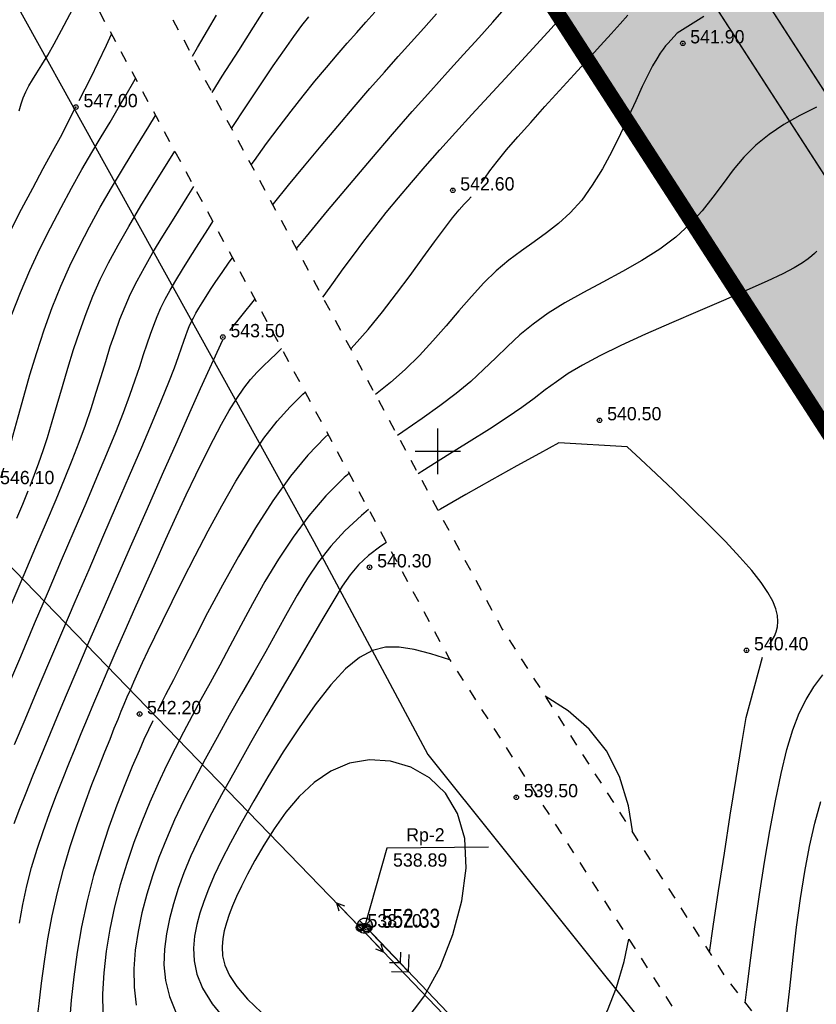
# Model space of a CAD drawing. Extents: x 0 to 362422, y 0 to 4201735.
# Tile 348 of 656: x 360122 to 360175, y 4200564 to 4200628. Entities that reach past the tile are written whole.
import ezdxf

# ---------------------------------------------------------------- set-up
doc = ezdxf.new("R2010")
doc.units = 0
doc.header["$LTSCALE"] = 0.5
doc.header["$MEASUREMENT"] = 0
doc.header["$PDMODE"] = 32
doc.header["$PDSIZE"] = 0.3
for name, pattern in [('CONTI', [0]), ('GOST2.303 6', [12, 8, -1.5, 1, -1.5]), ('STRIH_1', [3, 2, -1]), ('Д_ТРОТ_ТРУБА', [3, 1.5, -1.5])]:
    doc.linetypes.add(name, pattern=pattern)
for name, color, linetype in [('(003) Пункты', 7, 'Continuous'), ('(004) Точки рельефа', 7, 'Continuous'), ('(014) Водопровод', 5, 'ИК_Водопровод -------в--------'), ('(022) Возд. Линии', 7, 'Continuous'), ('(025) Дорога', 7, 'Continuous'), ('GORIZDEFAULT', 32, 'CONTI'), ('PI_OT0', 172, 'CONTI'), ('PI_TT0', 5, 'CONTI'), ('PI_TTDEFAULT', 5, 'CONTI'), ('SETKR', 2, 'CONTI'), ('SIT_L0', 250, 'CONTI'), ('Штрих Стекло', 7, 'Continuous')]:
    doc.layers.add(name, color=color, linetype=linetype)
doc.layers.add('(032) Горизонтали утолщенные', color=32, linetype='Continuous', lineweight=30)
doc.layers.add('.', color=7, linetype='Continuous', lineweight=15)
doc.styles.add('D-431', font='txt')
doc.styles.add('S', font='txtwr', dxfattribs={"oblique": 15})
doc.styles.add('SHRFT', font='TXT', dxfattribs={"width": 0.875})
doc.linetypes.add('ИК_Водопровод -------в--------', pattern='A,9,-0.6,["В",Standard,S=1.2,R=0,X=0,Y=-0.6],-1.2', length=10.8)

# ---------------------------------------------------------------- blocks, each defined once
blk = doc.blocks.new('BL_333')
at = {"color": 0}
for p, q in [((0, -1.5), (0, 1.5)), ((-1.5, 0), (1.5, 0))]:
    blk.add_line(p, q, dxfattribs=at)
blk = doc.blocks.new('S1')
at = {"layer": '(022) Возд. Линии'}
for p, q in [((-2, 0), (-1.5, 0.25)), ((-2, 0), (-1.5, -0.25)), ((0, 0), (-2, 0))]:
    blk.add_line(p, q, dxfattribs=at)
blk = doc.blocks.new('S2')
at = {"layer": '(022) Возд. Линии'}
for p, q in [((0, 0), (2, 0)), ((2, 0), (1.5, 0.25)), ((2, 0), (1.5, -0.25))]:
    blk.add_line(p, q, dxfattribs=at)
blk = doc.blocks.new('SS')
at = {"layer": '(022) Возд. Линии'}
blk.add_circle((0, 0), 0.25, dxfattribs=at)
blk = doc.blocks.new('I00110')
h = blk.add_hatch(color=7)
edge = h.paths.add_edge_path()
edge.add_line((0, 0), (-0.71, 0.71))
edge.add_arc((0, 0), 1, 135, 225)
edge.add_line((-0.71, -0.71), (0, 0))
edge = h.paths.add_edge_path()
edge.add_line((0, 0), (0.71, -0.71))
edge.add_arc((0, 0), 1, 315, 405)
edge.add_line((0.71, 0.71), (0, 0))
at = {"color": 7}
for points in [[(0, 0), (-0.71, 0.71, 0.414214), (-0.71, -0.71)], [(0, 0), (0.71, -0.71, 0.414214), (0.71, 0.71)]]:
    blk.add_lwpolyline(points, format="xyb", close=True, dxfattribs=at)
blk.add_lwpolyline([(0.02, 0), (0.02, 0)], dxfattribs=at)
blk.add_circle((0, 0), 1)
at = {"color": 4, "linetype": 'Continuous', "style": 'S', "oblique": 15}
blk.add_attdef('G', (1.38, 0.22), '', height=2, dxfattribs=at)
at = {"color": 4, "style": 'S', "oblique": 15}
blk.add_attdef('Z', (1.48, -2.3), '', height=2, dxfattribs=at)
blk = doc.blocks.new('gergrgrre')
at = {"layer": '(014) Водопровод', "flags": 128}
blk.add_lwpolyline([(360036.438, 4200773.015), (360047.098, 4200750.311), (360089.76, 4200681.101), (360107.619, 4200655.796), (360141.826, 4200594.039), (360149.345, 4200579.998), (360206.507, 4200508.61), (360230.262, 4200479.387), (360306.281, 4200388.525), (360409.154, 4200291.553), (360456.114, 4200244.191), (360490.793, 4200199.337)], dxfattribs=at)
at = {"layer": '(025) Дорога', "linetype": 'Д_ТРОТ_ТРУБА', "flags": 128}
for points in [[(360044.195, 4200796.012), (360041.816, 4200791.773), (360042.358, 4200788.304), (360046.087, 4200780.21), (360059.012, 4200755.887), (360082.266, 4200713.415), (360119.837, 4200651.911), (360154.248, 4200588.273), (360168.952, 4200565.337), (360182.618, 4200547.766), (360213.043, 4200512.044), (360268.283, 4200446.262), (360308.926, 4200401.534), (360387.369, 4200322.593), (360428.116, 4200283.497), (360457.116, 4200256.42), (360464.886, 4200245.444), (360476.507, 4200228.263), (360489.06, 4200214.493), (360499.065, 4200202.984)], [(360034.859, 4200791.392), (360036.733, 4200790.501), (360038.761, 4200786.553), (360042.501, 4200778.433), (360055.492, 4200753.988), (360078.803, 4200711.411), (360116.369, 4200649.915), (360150.8, 4200586.24), (360165.682, 4200563.025), (360179.515, 4200545.24), (360209.989, 4200509.461), (360265.27, 4200443.63), (360306.026, 4200398.778), (360384.565, 4200319.74), (360425.367, 4200280.592), (360454.087, 4200253.775), (360461.596, 4200243.167), (360473.356, 4200225.782), (360486.072, 4200211.833), (360495.233, 4200201.295)]]:
    blk.add_lwpolyline(points, dxfattribs=at)
at = {"layer": '(032) Горизонтали утолщенные', "color": 32}
for points in [[(360133.813, 4200626.065, 546), (360134.16, 4200626.63, 546), (360134.82, 4200627.74, 546), (360135.4, 4200628.75, 546)], [(360139.121, 4200616.248, 544), (360139.17, 4200616.31, 544), (360140.16, 4200617.54, 544), (360141.21, 4200618.83, 544), (360142.31, 4200620.14, 544), (360143.41, 4200621.45, 544), (360144.49, 4200622.72, 544), (360145.52, 4200623.92, 544), (360146.48, 4200625.01, 544), (360147.39, 4200626.03, 544), (360148.25, 4200626.99, 544), (360149.09, 4200627.91, 544), (360149.91, 4200628.84, 544)], [(360167.55, 4200628.68, 542), (360165.79, 4200627.58, 542), (360165.17, 4200626.89, 542), (360165.03, 4200626.73, 542), (360164.86, 4200626.52, 542), (360164.67, 4200626.25, 542), (360164.44, 4200625.88, 542), (360164.17, 4200625.41, 542), (360163.85, 4200624.81, 542), (360163.48, 4200624.05, 542), (360163.06, 4200623.12, 542), (360162.58, 4200622.07, 542), (360162.06, 4200620.94, 542), (360161.48, 4200619.77, 542), (360160.86, 4200618.62, 542), (360160.19, 4200617.54, 542), (360159.49, 4200616.56, 542), (360158.74, 4200615.73, 542), (360157.97, 4200615.02, 542), (360157.17, 4200614.4, 542), (360156.35, 4200613.81, 542), (360155.52, 4200613.22, 542), (360154.69, 4200612.6, 542), (360153.86, 4200611.9, 542), (360153.04, 4200611.1, 542), (360152.22, 4200610.21, 542), (360151.39, 4200609.26, 542), (360150.55, 4200608.28, 542), (360149.68, 4200607.29, 542), (360148.79, 4200606.32, 542), (360147.85, 4200605.4, 542), (360146.87, 4200604.54, 542), (360145.885, 4200603.738, 542)], [(360121.19, 4200598.28, 546), (360121.74, 4200600.08, 546), (360122, 4200601.09, 546), (360122.32, 4200602.28, 546), (360122.69, 4200603.61, 546), (360123.1, 4200605.04, 546), (360123.55, 4200606.52, 546), (360124.04, 4200608.01, 546), (360124.57, 4200609.48, 546), (360125.13, 4200610.88, 546), (360125.73, 4200612.22, 546), (360126.36, 4200613.53, 546), (360127.03, 4200614.81, 546), (360127.73, 4200616.09, 546), (360128.48, 4200617.38, 546), (360129.26, 4200618.69, 546), (360130.09, 4200620.04, 546), (360130.93, 4200621.41, 546), (360131.386, 4200622.144, 546)], [(360122.09, 4200580.65, 544), (360122.79, 4200582.32, 544), (360123.54, 4200584.11, 544), (360124.35, 4200586.02, 544), (360125.2, 4200588.02, 544), (360126.08, 4200590.1, 544), (360127, 4200592.21, 544), (360127.91, 4200594.34, 544), (360128.81, 4200596.42, 544), (360129.67, 4200598.41, 544), (360130.47, 4200600.26, 544), (360131.18, 4200601.94, 544), (360131.78, 4200603.38, 544), (360132.26, 4200604.56, 544), (360132.63, 4200605.5, 544), (360132.9, 4200606.24, 544), (360133.1, 4200606.82, 544), (360133.26, 4200607.27, 544), (360133.38, 4200607.63, 544), (360133.49, 4200607.94, 544), (360133.6, 4200608.23, 544), (360133.73, 4200608.51, 544), (360133.88, 4200608.8, 544), (360134.04, 4200609.1, 544), (360134.24, 4200609.43, 544), (360134.46, 4200609.79, 544), (360134.72, 4200610.2, 544), (360135.01, 4200610.66, 544), (360135.36, 4200611.19, 544), (360135.77, 4200611.79, 544), (360136.25, 4200612.48, 544), (360136.458, 4200612.763, 544)], [(360142.762, 4200601.105, 542), (360142.57, 4200600.93, 542), (360141.43, 4200599.74, 542), (360140.28, 4200598.36, 542), (360139.12, 4200596.74, 542), (360137.97, 4200594.95, 542), (360136.85, 4200593.07, 542), (360135.8, 4200591.17, 542), (360134.82, 4200589.34, 542), (360133.95, 4200587.65, 542), (360133.2, 4200586.19, 542), (360132.56, 4200584.93, 542), (360132.05, 4200583.94, 542), (360131.63, 4200583.11, 542)], [(360150.8, 4200586.24, 540), (360149.54, 4200586.63, 540), (360148.44, 4200586.92, 540), (360147.46, 4200587.08, 540), (360146.56, 4200587.08, 540), (360145.69, 4200586.87, 540), (360144.83, 4200586.4, 540), (360143.92, 4200585.65, 540), (360142.94, 4200584.59, 540), (360141.91, 4200583.27, 540), (360140.85, 4200581.77, 540), (360139.8, 4200580.17, 540), (360138.79, 4200578.53, 540), (360137.86, 4200576.94, 540), (360137.02, 4200575.47, 540), (360136.32, 4200574.17, 540), (360135.73, 4200573.03, 540), (360135.25, 4200572.03, 540), (360134.87, 4200571.13, 540), (360134.56, 4200570.31, 540), (360134.31, 4200569.53, 540), (360134.11, 4200568.78, 540), (360133.96, 4200568.01, 540), (360133.88, 4200567.22, 540), (360133.92, 4200566.4, 540), (360134.11, 4200565.52, 540), (360134.49, 4200564.58, 540), (360135.11, 4200563.56, 540), (360136.01, 4200562.45, 540)], [(360162.865, 4200574.831, 540), (360162.57, 4200576.62, 540), (360161.99, 4200578.54, 540), (360161.13, 4200580.24, 540), (360159.99, 4200581.68, 540), (360158.61, 4200582.87, 540), (360157.085, 4200583.848, 540)], [(360131.2, 4200582.23, 542), (360130.92, 4200581.63, 542), (360130.62, 4200580.99, 542), (360130.3, 4200580.25, 542), (360129.85, 4200579.21, 542), (360129.36, 4200578.01, 542), (360128.84, 4200576.67, 542), (360128.31, 4200575.2, 542), (360127.79, 4200573.65, 542), (360127.3, 4200572.02, 542), (360126.87, 4200570.34, 542), (360126.51, 4200568.64, 542), (360126.22, 4200566.96, 542), (360125.99, 4200565.33, 542), (360125.82, 4200563.79, 542), (360125.71, 4200562.38, 542), (360125.63, 4200561.13, 542), (360125.6, 4200560.09, 542), (360125.82, 4200558.25, 542)], [(360153.767, 4200554.295, 540), (360153.93, 4200554.44, 540), (360154.7, 4200555.13, 540), (360155.52, 4200555.89, 540), (360156.37, 4200556.69, 540), (360157.23, 4200557.55, 540), (360158.09, 4200558.47, 540), (360158.94, 4200559.47, 540), (360159.75, 4200560.56, 540), (360160.5, 4200561.77, 540), (360161.19, 4200563.12, 540), (360161.79, 4200564.64, 540), (360162.3, 4200566.35, 540), (360162.602, 4200567.83, 540)]]:
    blk.add_polyline3d(points, dxfattribs=at)
at = {"linetype": 'Continuous'}
for points, elevation in [([(359968.105, 4200751.148), (360144.875, 4200568.598), (360208.905, 4200501.768), (360248.135, 4200449.088), (360280.365, 4200400.868), (360329.345, 4200345.008), (360410.625, 4200285.188), (360473.125, 4200218.998), (360491.256, 4200199.541)], 1.643), ([(360153.335, 4200573.885), (360146.643, 4200573.822), (360145.185, 4200568.708)], -555.023)]:
    blk.add_lwpolyline(points, dxfattribs=dict(at, elevation=elevation))
at = {"layer": 'GORIZDEFAULT', "color": 32}
for points in [[(360135.108, 4200623.669, 545.5), (360135.78, 4200624.73, 545.5), (360136.87, 4200626.43, 545.5), (360137.84, 4200627.97, 545.5), (360138.67, 4200629.28, 545.5)], [(360136.393, 4200621.294, 545), (360137.38, 4200622.78, 545), (360138.31, 4200624.17, 545), (360139.15, 4200625.42, 545), (360139.88, 4200626.47, 545), (360140.51, 4200627.35, 545), (360141.04, 4200628.07, 545), (360141.5, 4200628.66, 545)], [(360140.676, 4200613.372, 543.5), (360141.33, 4200614.16, 543.5), (360142.73, 4200615.85, 543.5), (360144.18, 4200617.58, 543.5), (360145.63, 4200619.28, 543.5), (360147.02, 4200620.91, 543.5), (360148.32, 4200622.4, 543.5), (360149.53, 4200623.76, 543.5), (360150.65, 4200625.01, 543.5), (360151.7, 4200626.17, 543.5), (360152.7, 4200627.27, 543.5), (360153.64, 4200628.31, 543.5), (360154.54, 4200629.33, 543.5)], [(360142.416, 4200610.155, 543), (360142.5, 4200610.27, 543), (360143.12, 4200611.13, 543), (360143.76, 4200612.03, 543), (360144.43, 4200612.94, 543), (360145.12, 4200613.86, 543), (360145.84, 4200614.79, 543), (360146.6, 4200615.74, 543), (360147.41, 4200616.72, 543), (360148.26, 4200617.73, 543), (360149.17, 4200618.78, 543), (360150.14, 4200619.88, 543), (360151.17, 4200621.02, 543), (360152.25, 4200622.21, 543), (360153.35, 4200623.4, 543), (360154.45, 4200624.58, 543), (360155.52, 4200625.74, 543), (360156.53, 4200626.85, 543), (360157.47, 4200627.88, 543), (360158.32, 4200628.83, 543)], [(360137.698, 4200618.88, 544.5), (360137.9, 4200619.17, 544.5), (360138.71, 4200620.3, 544.5), (360139.53, 4200621.39, 544.5), (360140.33, 4200622.44, 544.5), (360141.13, 4200623.45, 544.5), (360141.9, 4200624.4, 544.5), (360142.65, 4200625.3, 544.5), (360143.36, 4200626.14, 544.5), (360144.03, 4200626.91, 544.5), (360144.66, 4200627.62, 544.5), (360145.26, 4200628.29, 544.5), (360145.85, 4200628.96, 544.5)], [(360152.86, 4200617.65, 542.5), (360153.1, 4200618.02, 542.5), (360153.44, 4200618.49, 542.5), (360153.91, 4200619.1, 542.5), (360154.54, 4200619.87, 542.5), (360155.27, 4200620.73, 542.5), (360156.13, 4200621.69, 542.5), (360157.06, 4200622.73, 542.5), (360158.03, 4200623.79, 542.5), (360158.99, 4200624.85, 542.5), (360159.91, 4200625.85, 542.5), (360160.73, 4200626.75, 542.5), (360161.43, 4200627.53, 542.5), (360162.02, 4200628.2, 542.5), (360162.53, 4200628.77, 542.5)], [(360122.38, 4200622.46, 547.5), (360122.51, 4200622.91, 547.5), (360122.65, 4200623.32, 547.5), (360122.82, 4200623.7, 547.5), (360123.02, 4200624.09, 547.5), (360123.27, 4200624.5, 547.5), (360123.55, 4200624.96, 547.5), (360123.88, 4200625.49, 547.5), (360124.27, 4200626.13, 547.5), (360124.7, 4200626.88, 547.5), (360125.19, 4200627.78, 547.5), (360125.74, 4200628.81, 547.5), (360126.32, 4200629.93, 547.5), (360126.742, 4200630.733, 547.5)], [(360172.759, 4200560.442, 541.5), (360172.98, 4200562.46, 541.5), (360173.21, 4200564.57, 541.5), (360173.43, 4200566.64, 541.5), (360173.67, 4200568.62, 541.5), (360173.92, 4200570.5, 541.5), (360174.2, 4200572.28, 541.5), (360174.51, 4200573.94, 541.5), (360174.86, 4200575.48, 541.5), (360175.26, 4200576.91, 541.5)], [(360174.98, 4200622.7, 541.5), (360173.87, 4200622.14, 541.5), (360172.82, 4200621.54, 541.5), (360171.85, 4200620.89, 541.5), (360170.97, 4200620.18, 541.5), (360170.19, 4200619.39, 541.5), (360169.49, 4200618.55, 541.5), (360168.82, 4200617.67, 541.5), (360168.15, 4200616.76, 541.5), (360167.44, 4200615.86, 541.5), (360166.63, 4200614.97, 541.5), (360165.71, 4200614.12, 541.5), (360164.64, 4200613.33, 541.5), (360163.45, 4200612.57, 541.5), (360162.18, 4200611.85, 541.5), (360160.89, 4200611.16, 541.5), (360159.61, 4200610.47, 541.5), (360158.39, 4200609.79, 541.5), (360157.27, 4200609.1, 541.5), (360156.29, 4200608.39, 541.5), (360155.41, 4200607.67, 541.5), (360154.6, 4200606.92, 541.5), (360153.82, 4200606.16, 541.5), (360153.02, 4200605.39, 541.5), (360152.17, 4200604.6, 541.5), (360151.22, 4200603.81, 541.5), (360150.14, 4200603, 541.5), (360148.96, 4200602.17, 541.5), (360147.7, 4200601.29, 541.5), (360147.347, 4200601.036, 541.5)], [(360126.34, 4200623.14, 547), (360127.13, 4200624.68, 547), (360127.59, 4200625.64, 547), (360128.14, 4200626.78, 547), (360128.489, 4200627.501, 547)], [(360121.91, 4200609.01, 546.5), (360122.48, 4200610.47, 546.5), (360123.1, 4200611.92, 546.5), (360123.76, 4200613.35, 546.5), (360124.45, 4200614.74, 546.5), (360125.15, 4200616.08, 546.5), (360125.85, 4200617.36, 546.5), (360126.53, 4200618.58, 546.5), (360127.19, 4200619.7, 546.5), (360127.8, 4200620.74, 546.5), (360128.38, 4200621.71, 546.5), (360128.92, 4200622.63, 546.5), (360129.45, 4200623.51, 546.5), (360129.96, 4200624.39, 546.5), (360130.068, 4200624.581, 546.5)], [(360121.81, 4200614.53, 547), (360122.55, 4200615.97, 547), (360123.28, 4200617.36, 547), (360123.97, 4200618.64, 547), (360124.59, 4200619.78, 547), (360125.11, 4200620.72, 547), (360126.13, 4200622.72, 547)], [(360123.11, 4200597.7, 545.5), (360123.4, 4200598.46, 545.5), (360123.69, 4200599.23, 545.5), (360123.97, 4200600.04, 545.5), (360124.25, 4200600.9, 545.5), (360124.57, 4200601.96, 545.5), (360124.9, 4200603.09, 545.5), (360125.24, 4200604.27, 545.5), (360125.6, 4200605.49, 545.5), (360125.98, 4200606.71, 545.5), (360126.38, 4200607.92, 545.5), (360126.8, 4200609.09, 545.5), (360127.25, 4200610.22, 545.5), (360127.74, 4200611.32, 545.5), (360128.29, 4200612.43, 545.5), (360128.91, 4200613.59, 545.5), (360129.62, 4200614.83, 545.5), (360130.42, 4200616.18, 545.5), (360131.34, 4200617.68, 545.5), (360132.37, 4200619.34, 545.5), (360132.657, 4200619.793, 545.5)], [(360170.277, 4200563.632, 541), (360170.41, 4200564.67, 541), (360170.65, 4200566.59, 541), (360170.92, 4200568.64, 541), (360171.22, 4200570.76, 541), (360171.55, 4200572.89, 541), (360171.9, 4200574.97, 541), (360172.27, 4200576.95, 541), (360172.65, 4200578.75, 541), (360173.03, 4200580.33, 541), (360173.42, 4200581.63, 541), (360173.83, 4200582.72, 541), (360174.29, 4200583.63, 541), (360174.8, 4200584.46, 541), (360175.4, 4200585.25, 541)], [(360175, 4200613.19, 541), (360174.85, 4200613.05, 541), (360174.68, 4200612.89, 541), (360174.43, 4200612.68, 541), (360174.05, 4200612.43, 541), (360173.51, 4200612.1, 541), (360172.75, 4200611.7, 541), (360171.72, 4200611.21, 541), (360170.39, 4200610.62, 541), (360168.85, 4200609.95, 541), (360167.15, 4200609.22, 541), (360165.41, 4200608.47, 541), (360163.69, 4200607.72, 541), (360162.08, 4200606.98, 541), (360160.68, 4200606.3, 541), (360159.54, 4200605.68, 541), (360158.61, 4200605.12, 541), (360157.82, 4200604.58, 541), (360157.09, 4200604.05, 541), (360156.36, 4200603.49, 541), (360155.55, 4200602.89, 541), (360154.58, 4200602.22, 541), (360153.41, 4200601.46, 541), (360152.06, 4200600.62, 541), (360150.61, 4200599.72, 541), (360149.12, 4200598.78, 541), (360148.714, 4200598.508, 541)], [(360121.86, 4200589.87, 545), (360122.71, 4200591.87, 545), (360123.49, 4200593.69, 545), (360124.19, 4200595.32, 545), (360124.82, 4200596.81, 545), (360125.38, 4200598.17, 545), (360125.89, 4200599.42, 545), (360126.35, 4200600.6, 545), (360126.76, 4200601.73, 545), (360127.13, 4200602.83, 545), (360127.47, 4200603.89, 545), (360127.79, 4200604.93, 545), (360128.1, 4200605.93, 545), (360128.4, 4200606.9, 545), (360128.71, 4200607.82, 545), (360129.03, 4200608.71, 545), (360129.37, 4200609.55, 545), (360129.74, 4200610.39, 545), (360130.17, 4200611.24, 545), (360130.65, 4200612.13, 545), (360131.21, 4200613.1, 545), (360131.86, 4200614.18, 545), (360132.61, 4200615.38, 545), (360133.46, 4200616.75, 545), (360133.916, 4200617.464, 545)], [(360144.257, 4200606.749, 542.5), (360144.49, 4200606.99, 542.5), (360145.41, 4200608.04, 542.5), (360146.35, 4200609.19, 542.5), (360147.28, 4200610.4, 542.5), (360148.18, 4200611.6, 542.5), (360149.02, 4200612.76, 542.5), (360149.79, 4200613.81, 542.5), (360150.45, 4200614.7, 542.5), (360150.98, 4200615.4, 542.5), (360151.41, 4200615.92, 542.5), (360151.74, 4200616.3, 542.5), (360152, 4200616.57, 542.5), (360152.2, 4200616.77, 542.5)], [(360121.58, 4200584.3, 544.5), (360122.49, 4200586.46, 544.5), (360123.41, 4200588.64, 544.5), (360124.32, 4200590.78, 544.5), (360125.19, 4200592.82, 544.5), (360126.02, 4200594.76, 544.5), (360126.8, 4200596.57, 544.5), (360127.52, 4200598.27, 544.5), (360128.18, 4200599.84, 544.5), (360128.76, 4200601.27, 544.5), (360129.27, 4200602.56, 544.5), (360129.69, 4200603.69, 544.5), (360130.05, 4200604.7, 544.5), (360130.35, 4200605.59, 544.5), (360130.6, 4200606.38, 544.5), (360130.83, 4200607.08, 544.5), (360131.04, 4200607.73, 544.5), (360131.26, 4200608.32, 544.5), (360131.49, 4200608.89, 544.5), (360131.74, 4200609.45, 544.5), (360132.02, 4200610.02, 544.5), (360132.35, 4200610.62, 544.5), (360132.72, 4200611.26, 544.5), (360133.16, 4200611.98, 544.5), (360133.66, 4200612.79, 544.5), (360134.24, 4200613.7, 544.5), (360134.88, 4200614.7, 544.5), (360135.171, 4200615.144, 544.5)], [(360136.29, 4200607.97, 543.5), (360137.9, 4200609.99, 543.5), (360137.935, 4200610.033, 543.5)], [(360122.05, 4200575.45, 543.5), (360122.43, 4200576.44, 543.5), (360122.84, 4200577.48, 543.5), (360123.29, 4200578.59, 543.5), (360123.77, 4200579.77, 543.5), (360124.3, 4200581.04, 543.5), (360124.87, 4200582.42, 543.5), (360125.51, 4200583.93, 543.5), (360126.21, 4200585.58, 543.5), (360126.99, 4200587.4, 543.5), (360127.86, 4200589.4, 543.5), (360128.81, 4200591.59, 543.5), (360129.82, 4200593.89, 543.5), (360130.85, 4200596.23, 543.5), (360131.85, 4200598.5, 543.5), (360132.8, 4200600.64, 543.5), (360133.64, 4200602.55, 543.5), (360134.35, 4200604.14, 543.5), (360135.82, 4200607.34, 543.5)], [(360122.4, 4200568.88, 543), (360122.63, 4200570.11, 543), (360122.9, 4200571.33, 543), (360123.21, 4200572.54, 543), (360123.57, 4200573.75, 543), (360123.97, 4200574.93, 543), (360124.38, 4200576.1, 543), (360124.81, 4200577.23, 543), (360125.24, 4200578.33, 543), (360125.66, 4200579.38, 543), (360126.08, 4200580.4, 543), (360126.48, 4200581.39, 543), (360126.89, 4200582.38, 543), (360127.32, 4200583.39, 543), (360127.77, 4200584.46, 543), (360128.26, 4200585.6, 543), (360128.79, 4200586.84, 543), (360129.38, 4200588.19, 543), (360130.02, 4200589.64, 543), (360130.69, 4200591.14, 543), (360131.38, 4200592.67, 543), (360132.07, 4200594.2, 543), (360132.75, 4200595.69, 543), (360133.41, 4200597.12, 543), (360134.04, 4200598.44, 543), (360134.64, 4200599.66, 543), (360135.21, 4200600.78, 543), (360135.74, 4200601.79, 543), (360136.25, 4200602.69, 543), (360136.74, 4200603.48, 543), (360137.2, 4200604.16, 543), (360137.65, 4200604.73, 543), (360138.08, 4200605.21, 543), (360138.5, 4200605.63, 543), (360138.93, 4200606.03, 543), (360139.37, 4200606.44, 543), (360139.699, 4200606.769, 543)], [(360123.55, 4200562.34, 542.5), (360123.7, 4200563.59, 542.5), (360123.87, 4200564.93, 542.5), (360124.06, 4200566.35, 542.5), (360124.29, 4200567.84, 542.5), (360124.57, 4200569.36, 542.5), (360124.91, 4200570.9, 542.5), (360125.31, 4200572.43, 542.5), (360125.75, 4200573.93, 542.5), (360126.23, 4200575.38, 542.5), (360126.72, 4200576.75, 542.5), (360127.19, 4200578.02, 542.5), (360127.64, 4200579.17, 542.5), (360128.04, 4200580.18, 542.5), (360128.38, 4200581.02, 542.5), (360128.66, 4200581.73, 542.5), (360128.91, 4200582.33, 542.5), (360129.12, 4200582.86, 542.5), (360129.32, 4200583.33, 542.5), (360129.52, 4200583.8, 542.5), (360129.73, 4200584.27, 542.5), (360129.96, 4200584.79, 542.5), (360130.22, 4200585.38, 542.5), (360130.53, 4200586.06, 542.5), (360130.9, 4200586.85, 542.5), (360131.34, 4200587.77, 542.5), (360131.86, 4200588.84, 542.5), (360132.48, 4200590.09, 542.5), (360133.19, 4200591.53, 542.5), (360133.99, 4200593.1, 542.5), (360134.85, 4200594.75, 542.5), (360135.76, 4200596.41, 542.5), (360136.69, 4200598.02, 542.5), (360137.62, 4200599.53, 542.5), (360138.53, 4200600.87, 542.5), (360139.41, 4200601.99, 542.5), (360140.26, 4200602.94, 542.5), (360141.09, 4200603.76, 542.5), (360141.247, 4200603.906, 542.5)], [(360171.9, 4200587.31, 540.5), (360172.05, 4200587.55, 540.5), (360172.2, 4200587.81, 540.5), (360172.32, 4200588.1, 540.5), (360172.4, 4200588.42, 540.5), (360172.43, 4200588.77, 540.5), (360172.41, 4200589.17, 540.5), (360172.3, 4200589.61, 540.5), (360172.09, 4200590.11, 540.5), (360171.77, 4200590.68, 540.5), (360171.32, 4200591.35, 540.5), (360170.71, 4200592.13, 540.5), (360169.93, 4200593.02, 540.5), (360168.97, 4200594.04, 540.5), (360167.88, 4200595.15, 540.5), (360166.72, 4200596.3, 540.5), (360165.54, 4200597.43, 540.5), (360164.4, 4200598.51, 540.5), (360163.37, 4200599.48, 540.5), (360162.49, 4200600.29, 540.5), (360157.99, 4200600.55, 540.5), (360156.71, 4200599.85, 540.5), (360155.21, 4200599.03, 540.5), (360153.56, 4200598.11, 540.5), (360151.85, 4200597.15, 540.5), (360150.18, 4200596.19, 540.5), (360150.019, 4200596.095, 540.5)], [(360144.151, 4200598.536, 541.5), (360143.83, 4200598.26, 541.5), (360142.62, 4200597.06, 541.5), (360141.49, 4200595.75, 541.5), (360140.45, 4200594.34, 541.5), (360139.49, 4200592.88, 541.5), (360138.6, 4200591.4, 541.5), (360137.78, 4200589.93, 541.5), (360137.01, 4200588.5, 541.5), (360136.29, 4200587.15, 541.5), (360135.62, 4200585.9, 541.5), (360134.98, 4200584.73, 541.5), (360134.38, 4200583.62, 541.5), (360133.79, 4200582.55, 541.5), (360133.22, 4200581.48, 541.5), (360132.67, 4200580.4, 541.5), (360132.11, 4200579.28, 541.5), (360131.55, 4200578.09, 541.5), (360131, 4200576.85, 541.5), (360130.47, 4200575.55, 541.5), (360129.96, 4200574.2, 541.5), (360129.48, 4200572.82, 541.5), (360129.05, 4200571.4, 541.5), (360128.68, 4200569.95, 541.5), (360128.37, 4200568.49, 541.5), (360128.13, 4200567.03, 541.5), (360127.97, 4200565.6, 541.5), (360127.89, 4200564.22, 541.5), (360127.9, 4200562.93, 541.5)], [(360122.23, 4200595.58, 545.5), (360122.62, 4200596.51, 545.5), (360122.99, 4200597.4, 545.5)], [(360145.44, 4200596.152, 541), (360144.96, 4200595.77, 541), (360143.87, 4200594.75, 541), (360142.94, 4200593.73, 541), (360142.13, 4200592.7, 541), (360141.41, 4200591.63, 541), (360140.73, 4200590.51, 541), (360140.07, 4200589.35, 541), (360139.39, 4200588.11, 541), (360138.65, 4200586.79, 541), (360137.87, 4200585.42, 541), (360137.06, 4200584, 541), (360136.24, 4200582.57, 541), (360135.44, 4200581.12, 541), (360134.66, 4200579.7, 541), (360133.93, 4200578.31, 541), (360133.25, 4200576.98, 541), (360132.64, 4200575.69, 541), (360132.1, 4200574.43, 541), (360131.61, 4200573.2, 541), (360131.18, 4200571.99, 541), (360130.81, 4200570.78, 541), (360130.49, 4200569.56, 541), (360130.23, 4200568.33, 541), (360130.05, 4200567.09, 541), (360129.95, 4200565.86, 541), (360129.97, 4200564.66, 541), (360130.1, 4200563.48, 541)], [(360146.609, 4200593.991, 540.5), (360146.25, 4200593.75, 540.5), (360145.43, 4200593.12, 540.5), (360144.77, 4200592.51, 540.5), (360144.22, 4200591.85, 540.5), (360143.69, 4200591.1, 540.5), (360143.14, 4200590.19, 540.5), (360142.48, 4200589.07, 540.5), (360141.68, 4200587.69, 540.5), (360140.75, 4200586.11, 540.5), (360139.74, 4200584.39, 540.5), (360138.69, 4200582.58, 540.5), (360137.65, 4200580.76, 540.5), (360136.65, 4200579, 540.5), (360135.74, 4200577.35, 540.5), (360134.95, 4200575.86, 540.5), (360134.29, 4200574.52, 540.5), (360133.72, 4200573.31, 540.5), (360133.26, 4200572.2, 540.5), (360132.87, 4200571.16, 540.5), (360132.56, 4200570.16, 540.5), (360132.3, 4200569.17, 540.5), (360132.1, 4200568.17, 540.5), (360131.97, 4200567.16, 540.5), (360131.94, 4200566.13, 540.5), (360132.04, 4200565.09, 540.5), (360132.3, 4200564.03, 540.5), (360132.74, 4200562.95, 540.5)], [(360167.92, 4200566.947, 540.5), (360168.17, 4200568.66, 540.5), (360168.52, 4200571.02, 540.5), (360168.9, 4200573.5, 540.5), (360169.29, 4200576.01, 540.5), (360169.68, 4200578.41, 540.5), (360170.03, 4200580.6, 540.5), (360170.35, 4200582.45, 540.5), (360171.42, 4200586.43, 540.5)], [(360147.85, 4200562.39, 539.5), (360149.09, 4200564.02, 539.5), (360150.15, 4200565.98, 539.5), (360151, 4200568.13, 539.5), (360151.59, 4200570.35, 539.5), (360151.87, 4200572.51, 539.5), (360151.78, 4200574.47, 539.5), (360151.31, 4200576.12, 539.5), (360150.51, 4200577.46, 539.5), (360149.45, 4200578.47, 539.5), (360148.22, 4200579.17, 539.5), (360146.87, 4200579.56, 539.5), (360145.5, 4200579.64, 539.5), (360144.17, 4200579.42, 539.5), (360142.95, 4200578.91, 539.5), (360141.85, 4200578.16, 539.5), (360140.86, 4200577.23, 539.5), (360139.98, 4200576.19, 539.5), (360139.2, 4200575.1, 539.5), (360138.52, 4200574.02, 539.5), (360137.94, 4200573, 539.5), (360137.45, 4200572.1, 539.5), (360137.05, 4200571.32, 539.5), (360136.72, 4200570.63, 539.5), (360136.45, 4200570.01, 539.5), (360136.23, 4200569.44, 539.5), (360136.06, 4200568.91, 539.5), (360135.92, 4200568.38, 539.5), (360135.82, 4200567.86, 539.5), (360135.77, 4200567.31, 539.5), (360135.81, 4200566.73, 539.5), (360135.96, 4200566.11, 539.5), (360136.27, 4200565.43, 539.5), (360136.75, 4200564.69, 539.5), (360137.45, 4200563.87, 539.5), (360138.37, 4200562.99, 539.5)]]:
    blk.add_polyline3d(points, dxfattribs=at)
at = {"layer": 'PI_TTDEFAULT', "color": 5}
for p in [(360166.16, 4200626.9, 541.9), (360126.13, 4200622.7, 547), (360150.99, 4200617.21, 542.6), (360135.82, 4200607.53, 543.5), (360160.67, 4200602.04, 540.5), (360145.5, 4200592.35, 540.3), (360170.36, 4200586.87, 540.4), (360130.33, 4200582.67, 542.2), (360155.18, 4200577.18, 539.5), (360144.875, 4200568.598, -8.326), (360145.185, 4200568.708, -8.134)]:
    blk.add_point(p, dxfattribs=at)
at = {"layer": '(003) Пункты', "xscale": 0.5, "yscale": 0.5, "zscale": 0.5}
blk.add_blockref('I00110', (360145.185, 4200568.708, -8.134), dxfattribs=at)
at = {"layer": '(022) Возд. Линии', "rotation": 313.7742333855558}
for name, p in [('S1', (360144.701, 4200568.773, -8.326)), ('SS', (360144.876, 4200568.591, -8.326)), ('S2', (360145.046, 4200568.413, -8.326))]:
    blk.add_blockref(name, p, dxfattribs=at)
at = {"layer": 'SETKR', "color": 92}
blk.add_blockref('BL_333', (360150, 4200600), dxfattribs=at)
at = {"layer": '(004) Точки рельефа', "style": 'D-431'}
for s, p in [('541.90', (360166.65, 4200626.9)), ('547.00', (360126.63, 4200622.69)), ('542.60', (360151.48, 4200617.2)), ('543.50', (360136.32, 4200607.52)), ('540.50', (360161.17, 4200602.04)), ('546.10', (360121.13, 4200597.83)), ('540.30', (360146, 4200592.34)), ('540.40', (360170.86, 4200586.87)), ('542.20', (360130.82, 4200582.66)), ('539.50', (360155.67, 4200577.18)), ('Rp-2', (360147.916, 4200574.266, -555.023)), ('538.89', (360147.048, 4200572.604, -555.023)), ('538.70', (360145.365, 4200568.598, -555.023))]:
    blk.add_text(s, height=0.875, dxfattribs=at).set_placement(p)
blk = doc.blocks.new('ееееее')
at = {"layer": 'PI_TT0', "color": 0}
blk.add_circle((-352.04, 714.7), 0.25, dxfattribs=at)
blk.add_point((-352.04, 714.7), dxfattribs=at)
at = {"layer": 'SIT_L0', "color": 250}
for p, q in [((-352.04, 714.7), (-288.38, 647.62)), ((-351.7, 714.34), (-349.29, 711.8)), ((-349.82, 713.09), (-349.84, 712.38)), ((-349.84, 712.38), (-350.54, 712.4)), ((-349.29, 711.8), (-349.26, 712.93)), ((-350.42, 711.83), (-349.29, 711.8))]:
    blk.add_line(p, q, dxfattribs=at)
at = {"layer": 'PI_OT0', "color": 0, "style": 'SHRFT', "width": 0.75}
blk.add_text('552.33', height=1.25, dxfattribs=at).set_placement((-351.04, 714.7))

msp = doc.modelspace()

# ---------------------------------------------------------------- hatches: boundary and pattern name
at = {"layer": '.', "ltscale": 0.149071}
h = msp.add_hatch(color=256, dxfattribs=at)
h.dxf.hatch_style = 1
h.set_gradient(color1=(255, 255, 255), tint=1)
h.paths.add_polyline_path([(359890.241, 4200063.476), (362234.445, 4200063.476), (362234.349, 4201313.892), (359890.241, 4201328.891)], flags=17)
h.paths.add_polyline_path([(359890.241, 4200063.476), (362234.445, 4200063.476), (362234.445, 4201313.891), (359890.241, 4201328.891)], flags=17)
h = msp.add_hatch(color=256, dxfattribs=at)
h.dxf.hatch_style = 1
h.set_gradient(color1=(51, 204, 0), color2=(51, 204, 0), tint=1)
edge = h.paths.add_edge_path()
edge.add_line((361134.955, 4200608.327), (360514.494, 4200266.411))
edge.add_arc((360509.185, 4200276.045), 11, 226.16627, 298.85775, ccw=False)
edge.add_line((360501.567, 4200268.11), (360238.667, 4200520.519))
edge.add_line((360238.667, 4200520.519), (360063.771, 4200791.021))
edge.add_line((360063.771, 4200791.021), (360055.869, 4200786.666))
edge.add_line((360055.869, 4200786.666), (360231.678, 4200514.752))
edge.add_line((360231.678, 4200514.752), (360505.949, 4200251.426))
edge.add_line((360505.949, 4200251.426), (361159.312, 4200611.473))
edge.add_line((361159.312, 4200611.473), (360747.942, 4201168.046))
edge.add_line((360747.942, 4201168.046), (360739.99, 4201163.663))
edge.add_line((360739.99, 4201163.663), (361138.492, 4200624.499))
edge.add_arc((361129.646, 4200617.961), 11, -61.14225, 36.46852, ccw=False)
h.paths.add_polyline_path([(360635.673, 4200691.995), (360780.102, 4200429.905), (360566.526, 4200312.211), (360568.119, 4200309.29), (360507.955, 4200275.985), (360501.782, 4200287.198), (360494.307, 4200283.398), (360465.92, 4200310.652), (360492.99, 4200325.73), (360496.558, 4200319.096), (360521.869, 4200333.03), (360529.686, 4200318.832), (360555.304, 4200332.783), (360566.527, 4200312.211), (360586.689, 4200323.322), (360558.05, 4200375.292), (360464.998, 4200324.014), (360283.729, 4200498.05)], flags=16)
edge = h.paths.add_edge_path(flags=17)
edge.add_line((361133.667, 4200620.933), (360949.42, 4200870.214))
edge.add_arc((360945.4, 4200867.242), 5, 36.46852, 118.85775)
edge.add_line((360942.986, 4200871.621), (360648.845, 4200709.53))
edge.add_arc((360651.259, 4200705.151), 5, 118.85775, 208.85775)
edge.add_line((360646.88, 4200702.738), (360795.17, 4200433.642))
edge.add_arc((360799.549, 4200436.055), 5, 208.85775, 298.85775)
edge.add_line((360801.962, 4200431.676), (361132.059, 4200613.582))
edge.add_arc((361129.646, 4200617.961), 5, 298.85775, 396.46852)
h.paths.add_polyline_path([(360656.693, 4200703.578), (360944.264, 4200862.049), (361123.713, 4200619.259), (360801.122, 4200441.489)], flags=16)
edge = h.paths.add_edge_path(flags=17)
edge.add_line((360789.915, 4200430.746), (360641.624, 4200699.842))
edge.add_arc((360637.246, 4200697.429), 5, 28.86341, 118.85775)
edge.add_line((360634.832, 4200701.808), (360274.624, 4200503.308))
edge.add_arc((360277.037, 4200498.929), 5, 118.85775, 226.16627)
edge.add_line((360273.574, 4200495.323), (360505.722, 4200272.438))
edge.add_arc((360509.185, 4200276.045), 5, 226.16627, 298.85775)
edge.add_line((360511.598, 4200271.666), (360519.249, 4200275.882))
edge.add_line((360519.249, 4200275.882), (360524.504, 4200278.777))
edge.add_line((360524.504, 4200278.777), (360787.949, 4200423.954))
edge.add_arc((360785.536, 4200428.333), 5, 298.85775, 388.85775)
edge = h.paths.add_edge_path(flags=17)
edge.add_arc((360385.769, 4200927.93), 5, 28.85775, 118.85775)
edge.add_line((360383.356, 4200932.309), (360379.852, 4200930.379))
edge.add_line((360379.852, 4200930.379), (360528.625, 4200660.407))
edge.add_line((360528.625, 4200660.407), (360265.595, 4200515.46))
edge.add_line((360265.595, 4200515.46), (360250.316, 4200530.13))
edge.add_line((360250.316, 4200530.13), (360093.542, 4200772.602))
edge.add_line((360093.542, 4200772.602), (360090.338, 4200770.837))
edge.add_arc((360092.751, 4200766.458), 5, 118.85775, 212.88524)
edge.add_line((360088.552, 4200763.743), (360240.685, 4200528.449))
edge.add_line((360240.685, 4200528.449), (360243.327, 4200524.363))
edge.add_line((360243.327, 4200524.363), (360261.485, 4200506.929))
edge.add_arc((360264.948, 4200510.536), 5, 226.16627, 298.85775)
edge.add_line((360267.361, 4200506.157), (360536.472, 4200654.455))
edge.add_arc((360534.059, 4200658.834), 5, 298.85915, 388.85698)
edge.add_line((360538.438, 4200661.247), (360390.148, 4200930.343))
edge = h.paths.add_edge_path(flags=17)
edge.add_line((360749.145, 4201133.884), (360745.026, 4201131.614))
edge.add_line((360745.026, 4201131.614), (360929.872, 4200881.521))
edge.add_line((360929.872, 4200881.521), (360645.109, 4200724.598))
edge.add_line((360645.109, 4200724.598), (360496.336, 4200994.569))
edge.add_line((360496.336, 4200994.569), (360492.833, 4200992.639))
edge.add_arc((360495.246, 4200988.26), 5, 118.85775, 208.85855)
edge.add_line((360490.867, 4200985.847), (360639.157, 4200716.751))
edge.add_arc((360643.536, 4200719.164), 5, 208.85775, 298.85137)
edge.add_line((360645.949, 4200714.785), (360938.218, 4200875.845))
edge.add_arc((360935.805, 4200880.224), 5, 298.85775, 396.46852)
edge.add_line((360939.826, 4200883.196), (360755.579, 4201132.477))
edge.add_arc((360751.558, 4201129.505), 5, 36.46939, 118.85775)
at = {"layer": 'Штрих Стекло', "linetype": 'Continuous'}
h = msp.add_hatch(color=5, dxfattribs=at)
h.dxf.hatch_style = 1
h.set_gradient(color1=(173, 173, 173), color2=(166, 166, 166), one_color=1, tint=0.65)
edge = h.paths.add_edge_path()
edge.add_line((360067.205, 4200806.615), (360049.645, 4200796.938))
edge.add_arc((360052.059, 4200792.559), 5, 32.88524, 118.85775, ccw=False)
edge.add_line((360056.257, 4200795.274), (360060.259, 4200789.085))
edge.add_line((360060.259, 4200789.085), (360069.039, 4200793.924))
edge.add_line((360069.039, 4200793.924), (360065.267, 4200799.758))
edge.add_arc((360069.63, 4200802.227), 5.014, 118.92591, 209.50369, ccw=False)
edge = h.paths.add_edge_path()
edge.add_line((360236.317, 4200517.23), (360498.797, 4200265.225))
edge.add_arc((360509.185, 4200276.045), 15, 226.16627, 298.85775)
edge.add_line((360516.425, 4200262.908), (361136.886, 4200604.824))
edge.add_arc((361129.646, 4200617.961), 15, 298.85775, 396.46852)
edge.add_line((361141.709, 4200626.877), (360736.189, 4201168.806))
edge.add_arc((360740.21, 4201171.777), 5, 118.85775, 216.46852, ccw=False)
edge.add_line((360737.797, 4201176.157), (360731.547, 4201172.713))
edge.add_line((360731.547, 4201172.713), (361139.296, 4200625.094))
edge.add_arc((361129.646, 4200617.961), 12, -61.14225, 36.46852, ccw=False)
edge.add_line((361135.438, 4200607.451), (360507.891, 4200266.197))
edge.add_line((360507.891, 4200266.197), (360237.512, 4200520.465))
edge.add_line((360237.512, 4200520.465), (360062.893, 4200790.537))
edge.add_line((360062.893, 4200790.537), (360060.259, 4200789.085))
edge.add_line((360060.259, 4200789.085), (360234.992, 4200518.836))
edge.add_arc((360242.55, 4200523.723), 9, 212.88524, 226.16627)
edge = h.paths.add_edge_path(flags=16)
edge.add_line((360274.624, 4200503.308), (360634.832, 4200701.808))
edge.add_arc((360637.246, 4200697.429), 5, 28.85775, 118.85775, ccw=False)
edge.add_line((360641.625, 4200699.842), (360789.915, 4200430.746))
edge.add_arc((360785.536, 4200428.333), 5, -61.14225, 28.85775, ccw=False)
edge.add_line((360787.949, 4200423.954), (360511.598, 4200271.666))
edge.add_arc((360509.185, 4200276.045), 5, 226.82384, 298.85775, ccw=False)
edge.add_line((360505.764, 4200272.399), (360273.569, 4200495.328))
edge.add_arc((360277.037, 4200498.929), 5, 118.85775, 226.07521, ccw=False)
h.paths.add_polyline_path([(360274.624, 4200503.308), (360631.329, 4200699.877), (360780.102, 4200429.905), (360509.832, 4200280.969)], flags=0)
edge = h.paths.add_edge_path(flags=16)
edge.add_line((360648.845, 4200709.53), (360942.986, 4200871.621))
edge.add_arc((360945.4, 4200867.242), 5, 36.46852, 118.85775, ccw=False)
edge.add_line((360949.42, 4200870.214), (361133.667, 4200620.933))
edge.add_arc((361129.646, 4200617.961), 5, -61.14225, 36.46852, ccw=False)
edge.add_line((361132.059, 4200613.582), (360801.962, 4200431.676))
edge.add_arc((360799.549, 4200436.055), 5, 208.85775, 298.85775, ccw=False)
edge.add_line((360795.17, 4200433.642), (360646.88, 4200702.738))
edge.add_arc((360651.259, 4200705.151), 5, 118.85775, 208.85775, ccw=False)
h.paths.add_polyline_path([(360652.349, 4200711.46), (360938.867, 4200869.351), (361123.713, 4200619.259), (360801.122, 4200441.489)], flags=0)
edge = h.paths.add_edge_path(flags=17)
edge.add_line((361139.296, 4200625.094), (360731.547, 4201172.713))
edge.add_line((360731.547, 4201172.713), (360723.659, 4201168.366))
edge.add_arc((360726.073, 4201163.987), 5, 36.46852, 118.85775, ccw=False)
edge.add_line((360730.093, 4201166.959), (360939.826, 4200883.196))
edge.add_arc((360935.805, 4200880.224), 5, -61.14225, 36.46852, ccw=False)
edge.add_line((360938.218, 4200875.845), (360645.95, 4200714.785))
edge.add_arc((360643.536, 4200719.164), 5, 208.85775, 298.85775, ccw=False)
edge.add_line((360639.157, 4200716.751), (360490.867, 4200985.847))
edge.add_arc((360495.246, 4200988.26), 5, 118.85775, 208.85775, ccw=False)
edge.add_line((360492.833, 4200992.639), (360478.82, 4200984.917))
edge.add_arc((360481.233, 4200980.538), 5, 28.85775, 118.85775, ccw=False)
edge.add_line((360485.612, 4200982.951), (360633.903, 4200713.855))
edge.add_arc((360629.523, 4200711.442), 5, -61.14225, 28.85552, ccw=False)
edge.add_line((360631.937, 4200707.063), (360550.485, 4200662.177))
edge.add_arc((360548.072, 4200666.557), 5, 208.85775, 298.85775, ccw=False)
edge.add_line((360543.693, 4200664.143), (360395.403, 4200933.239))
edge.add_arc((360399.782, 4200935.652), 5, 118.85775, 208.85775, ccw=False)
edge.add_line((360397.369, 4200940.032), (360749.145, 4201133.884))
edge.add_arc((360751.558, 4201129.505), 5, 36.46852, 118.85775, ccw=False)
edge.add_line((360755.579, 4201132.477), (360745.985, 4201145.458))
edge.add_arc((360741.964, 4201142.486), 5, -61.14225, 36.46852, ccw=False)
edge.add_line((360744.377, 4201138.107), (360086.378, 4200775.506))
edge.add_arc((360084.042, 4200779.927), 5, 212.88524, 297.85041, ccw=False)
edge.add_line((360079.844, 4200777.212), (360088.552, 4200763.743))
edge.add_arc((360092.751, 4200766.458), 5, 118.85775, 212.88524, ccw=False)
edge.add_line((360090.338, 4200770.837), (360383.356, 4200932.309))
edge.add_arc((360385.769, 4200927.93), 5, 28.85775, 118.85775, ccw=False)
edge.add_line((360390.148, 4200930.343), (360538.438, 4200661.248))
edge.add_arc((360534.059, 4200658.834), 5, -61.14225, 28.85775, ccw=False)
edge.add_line((360536.472, 4200654.455), (360267.361, 4200506.157))
edge.add_arc((360264.948, 4200510.536), 5, 226.16627, 298.85775, ccw=False)
edge.add_line((360261.485, 4200506.929), (360243.327, 4200524.363))
edge.add_line((360243.327, 4200524.363), (360069.039, 4200793.924))
edge.add_line((360069.039, 4200793.924), (360062.893, 4200790.537))
edge.add_line((360062.893, 4200790.537), (360237.512, 4200520.465))
edge.add_line((360237.512, 4200520.465), (360507.891, 4200266.197))
edge.add_line((360507.891, 4200266.197), (361135.438, 4200607.451))
edge.add_arc((361129.646, 4200617.961), 12, 298.85775, 396.46852)

# ---------------------------------------------------------------- linework, layer by layer
at = {"ltscale": 0.149071, "const_width": 0.1}
msp.add_lwpolyline([(359943.476, 4200738.432), (360053.157, 4200798.874, -0.393772), (360059.769, 4200797.209), (360238.667, 4200520.519), (360501.567, 4200268.11, 0.328259), (360514.494, 4200266.411), (361134.955, 4200608.327, 0.453677), (361138.492, 4200624.499), (360736.189, 4201168.806, -0.453677), (360737.797, 4201176.157), (360868.753, 4201248.322)], format="xyb", dxfattribs=at)
msp.add_lwpolyline([(360052.603, 4200791.717), (360231.678, 4200514.752), (360505.949, 4200251.426), (361159.312, 4200611.473), (360744.344, 4201172.914)], dxfattribs=at)
at = {"color": 1, "linetype": 'GOST2.303 6', "lineweight": 30, "const_width": 1.035}
msp.add_lwpolyline([(360055.869, 4200786.666), (360747.942, 4201168.046), (361159.312, 4200611.473), (360505.949, 4200251.426), (360231.678, 4200514.752)], close=True, dxfattribs=at)
at = {"color": 7, "linetype": 'STRIH_1', "ltscale": 2, "true_color": 0xffffff, "const_width": 0.1}
msp.add_lwpolyline([(360062.093, 4200799.14), (360240.997, 4200522.441), (360503.645, 4200270.274, 0.328259), (360513.046, 4200269.038), (361133.507, 4200610.954, 0.453677), (361136.08, 4200622.716), (360733.263, 4201167.717)], format="xyb", dxfattribs=at)

# ---------------------------------------------------------------- block references
at = {"linetype": 'Continuous'}
msp.add_blockref('gergrgrre', (0, 0), dxfattribs=at)
at = {"color": 0, "rotation": 0.1683458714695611}
msp.add_blockref('ееееее', (360499.456, 4199854.903), dxfattribs=at)

doc.saveas('drawing.dxf')
